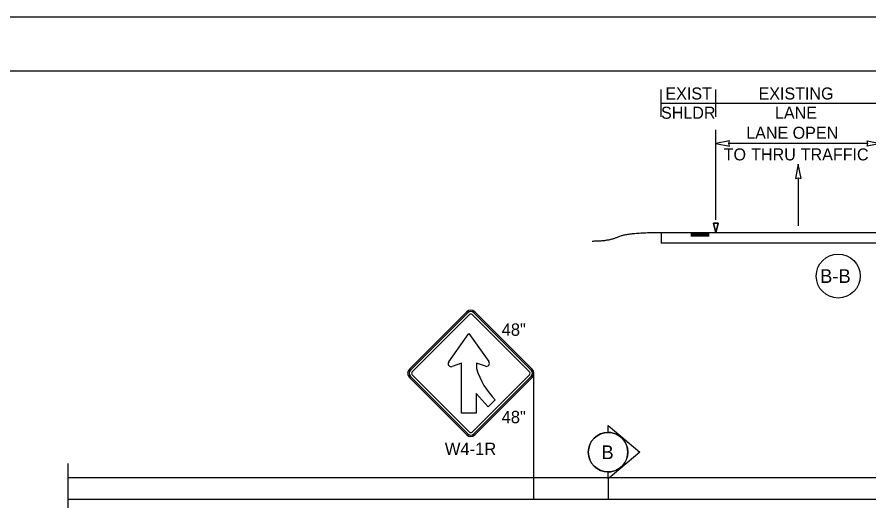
# Model space of a CAD drawing. Extents: x 99958 to 100136, y 99935 to 100013.
# Drawn here: x 100107.897 to 100112.862, y 100007.869 to 100010.687 of the extents above; entities that cross this region are included whole.
import ezdxf

# ---------------------------------------------------------------- set-up
doc = ezdxf.new("R2010")
doc.units = 0
for name, color, linetype in [('RD_MK_LineEdgeYellow', 7, 'Continuous'), ('SH_GI_PlotLimits', 7, 'Continuous'), ('SH_GI_SectionCut', 7, 'Continuous'), ('SH_GI_SheetBorder', 7, 'Continuous'), ('TR_SN_ConstructionSigns', 7, 'Continuous'), ('TR_WZ_ArrowLeftStrRightTurn', 7, 'Continuous'), ('TR_WZ_WorkZoneDetails', 7, 'Continuous')]:
    doc.layers.add(name, color=color, linetype=linetype)

msp = doc.modelspace()

# ---------------------------------------------------------------- linework, layer by layer
at = {"layer": 'RD_MK_LineEdgeYellow'}
msp.add_line((100108.195, 100007.8789), (100115.43, 100007.8789), dxfattribs=at)
at = {"layer": 'SH_GI_PlotLimits'}
msp.add_lwpolyline([(100099.0625, 99999.6875), (100116.0625, 99999.6875), (100116.0625, 100010.6875), (100099.0625, 100010.6875)], close=True, dxfattribs=at)
at = {"layer": 'SH_GI_SectionCut'}
for p, q in [((100111.3414, 100008.269), (100111.3414, 100008.3097)), ((100111.3414, 100008.3097), (100111.5275, 100008.1538)), ((100111.5275, 100008.1538), (100111.3414, 100007.9979)), ((100111.3414, 100007.9979), (100111.3414, 100008.0386)), ((100111.3414, 100007.9979), (100111.3414, 100007.8789))]:
    msp.add_line(p, q, dxfattribs=at)
msp.add_circle((100111.3414, 100008.1538), 0.1152, dxfattribs=at)
msp.add_circle((100111.3414, 100008.1538), 0.1152, dxfattribs=at)
for start, end in [(90.0016, 269.9972), (269.9972, 90.0016), (269.9972, 90.0016)]:
    msp.add_arc((100111.3414, 100008.1538), 0.1152, start, end, dxfattribs=at)
at = {"layer": 'SH_GI_SheetBorder'}
msp.add_line((100100, 100010.375), (100115.75, 100010.375), dxfattribs=at)
at = {"layer": 'TR_SN_ConstructionSigns'}
for p, q in [((100110.5176, 100008.9707), (100110.1835, 100008.6366)), ((100110.5236, 100008.9648), (100110.1895, 100008.6307)), ((100110.1994, 100008.6207), (100110.5336, 100008.9548)), ((100110.5495, 100008.9548), (100110.8836, 100008.6207)), ((100110.8935, 100008.6307), (100110.5594, 100008.9648)), ((100110.8995, 100008.6366), (100110.5654, 100008.9707)), ((100110.4127, 100008.679), (100110.5306, 100008.8447)), ((100110.5306, 100008.8447), (100110.6471, 100008.6808)), ((100110.4879, 100008.6709), (100110.433, 100008.6519)), ((100110.4879, 100008.3808), (100110.4879, 100008.6709)), ((100110.6266, 100008.6538), (100110.5747, 100008.6724)), ((100110.5747, 100008.6724), (100110.5747, 100008.64)), ((100110.5336, 100008.2707), (100110.1994, 100008.6048)), ((100110.8836, 100008.6048), (100110.5495, 100008.2707)), ((100110.1835, 100008.5889), (100110.5176, 100008.2548)), ((100110.1895, 100008.5949), (100110.5236, 100008.2608)), ((100110.5594, 100008.2608), (100110.8935, 100008.5949)), ((100110.5654, 100008.2548), (100110.8995, 100008.5889)), ((100110.6424, 100008.4177), (100110.5732, 100008.4942)), ((100110.5732, 100008.4942), (100110.5732, 100008.3808)), ((100110.6836, 100008.4589), (100110.6424, 100008.4177)), ((100110.5732, 100008.3808), (100110.4879, 100008.3808))]:
    msp.add_line(p, q, dxfattribs=at)
for centre, radius, start, end in [((100110.5415, 100008.9469), 0.0338, 45, 135), ((100110.5415, 100008.9469), 0.0253, 45, 135), ((100110.5415, 100008.9469), 0.0113, 45, 135), ((100110.4272, 100008.6687), 0.0177, 144.5862, 289.1062), ((100110.6326, 100008.6706), 0.0177, 250.3331, 35.4138), ((100110.2074, 100008.6128), 0.0338, 135, 225), ((100110.2074, 100008.6128), 0.0253, 135, 225), ((100110.2074, 100008.6128), 0.0113, 135, 225), ((100110.9878, 100008.7651), 0.4316, 196.843, 225.185), ((100110.8756, 100008.6128), 0.0113, 315, 45), ((100110.8756, 100008.6128), 0.0253, 315, 45), ((100110.8756, 100008.6128), 0.0338, 315, 45), ((100110.5415, 100008.2787), 0.0338, 225, 315), ((100110.5415, 100008.2787), 0.0253, 225, 315), ((100110.5415, 100008.2787), 0.0113, 225, 315)]:
    msp.add_arc(centre, radius, start, end, dxfattribs=at)
at = {"layer": 'TR_WZ_ArrowLeftStrRightTurn'}
msp.add_line((100112.45, 100009.7509), (100112.45, 100009.471), dxfattribs=at)
msp.add_lwpolyline([(100112.45, 100009.831), (100112.4335, 100009.747), (100112.45, 100009.7509), (100112.4664, 100009.747)], close=True, dxfattribs=at)
at = {"layer": 'TR_WZ_WorkZoneDetails'}
for p, q in [((100111.65, 100010.1063), (100111.65, 100010.2663)), ((100111.97, 100010.1063), (100111.97, 100010.2663)), ((100111.65, 100010.1863), (100111.97, 100010.1863)), ((100111.97, 100010.1863), (100112.93, 100010.1863)), ((100111.97, 100009.5069), (100111.97, 100010.0306)), ((100112.855, 100009.9506), (100112.045, 100009.9506)), ((100115.65, 100009.431), (100111.65, 100009.431)), ((100111.65, 100009.431), (100111.65, 100009.371)), ((100111.8236, 100009.4269), (100111.93, 100009.4269)), ((100111.8236, 100009.4224), (100111.93, 100009.4224)), ((100111.8236, 100009.4178), (100111.93, 100009.4178)), ((100111.8236, 100009.4137), (100111.93, 100009.4137)), ((100115.65, 100009.371), (100111.65, 100009.371)), ((100110.9094, 100007.8789), (100110.9094, 100008.6128)), ((100108.195, 100008.0069), (100115.43, 100008.0069))]:
    msp.add_line(p, q, dxfattribs=at)
for points in [[(100111.97, 100009.9506), (100112.0486, 100009.9352), (100112.045, 100009.9506), (100112.0486, 100009.966)], [(100112.93, 100009.9506), (100112.8514, 100009.9352), (100112.855, 100009.9506), (100112.8514, 100009.966)], [(100111.97, 100009.431), (100111.9566, 100009.4869), (100111.9833, 100009.4869)]]:
    msp.add_lwpolyline(points, close=True, dxfattribs=at)
for points in [[(100111.9833, 100009.4869), (100111.9566, 100009.4869), (100111.97, 100009.431), (100111.9833, 100009.4869)], [(100108.195, 100006.7109), (100108.195, 100007.433), (100108.131, 100007.433), (100108.259, 100007.5569), (100108.195, 100007.5569), (100108.195, 100008.0869)]]:
    msp.add_lwpolyline(points, dxfattribs=at)
msp.add_circle((100112.6826, 100009.1791), 0.128, dxfattribs=at)
msp.add_open_spline([(100111.65, 100009.431), (100111.4491, 100009.431), (100111.3487, 100009.3813), (100111.2483, 100009.3813)], degree=2, dxfattribs=at)

# ---------------------------------------------------------------- texts
at = {"layer": 'SH_GI_SectionCut'}
msp.add_text('B', height=0.08, rotation=0.0094, dxfattribs=at).set_placement((100111.3027, 100008.1131))
at = {"layer": 'TR_SN_ConstructionSigns'}
for s, p in [('48"', (100110.7213, 100008.8313)), ('48"', (100110.7213, 100008.3222)), ('W4-1R', (100110.3901, 100008.1369))]:
    msp.add_text(s, height=0.072, rotation=360, dxfattribs=at).set_placement(p)
at = {"layer": 'TR_WZ_WorkZoneDetails'}
for s, height, p in [('EXIST', 0.07, (100111.6759, 100010.2073)), ('EXISTING', 0.07, (100112.2185, 100010.2073)), ('SHLDR', 0.07, (100111.6503, 100010.0953)), ('LANE', 0.07, (100112.3142, 100010.0953)), ('LANE OPEN', 0.07, (100112.1466, 100009.9786)), ('TO', 0.07, (100112.0154, 100009.8526)), ('THRU', 0.07, (100112.1754, 100009.8526)), ('TRAFFIC', 0.07, (100112.4643, 100009.8526)), ('B-B', 0.08, (100112.577, 100009.1391))]:
    msp.add_text(s, height=height, dxfattribs=at).set_placement(p)

doc.saveas('drawing.dxf')
